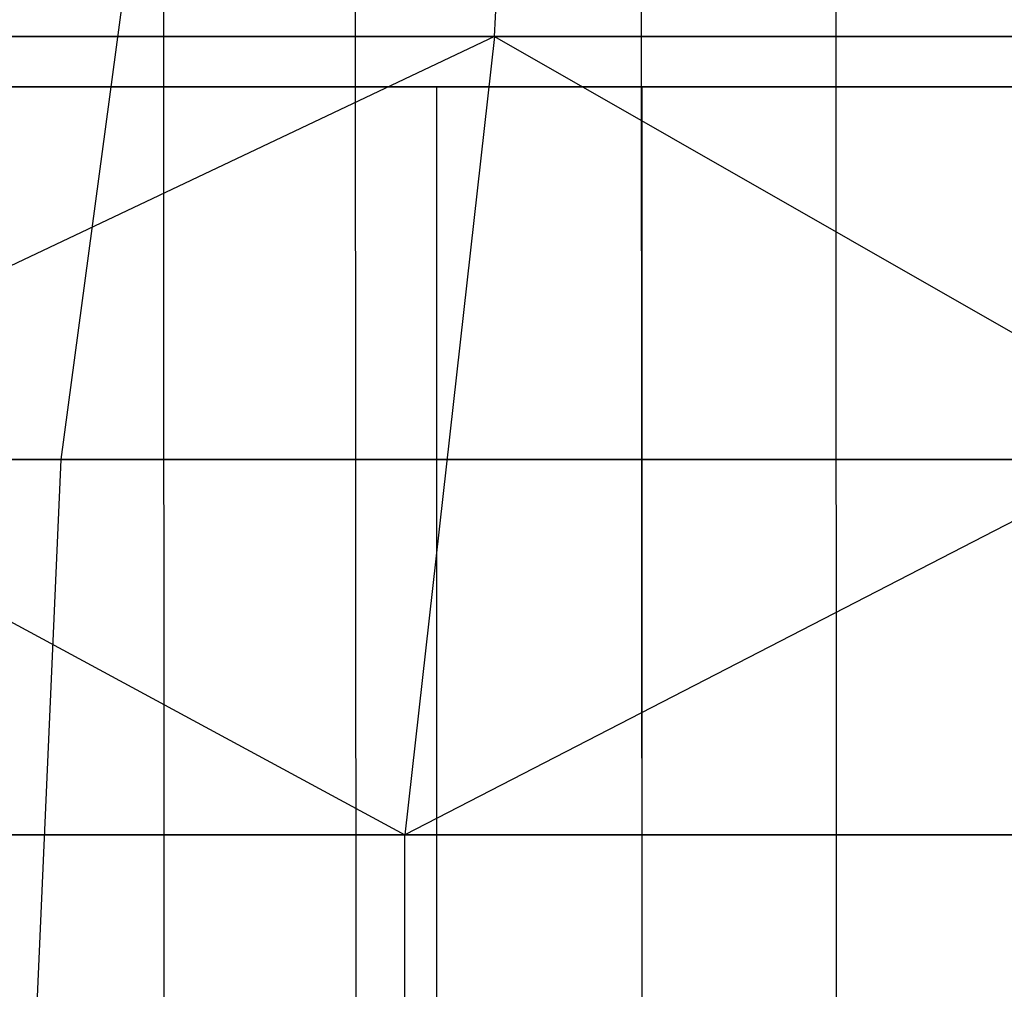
# Model space of a CAD drawing. Extents: x -172 to 172, y -29 to 28.
# Tile 844 of 914: x 126.24 to 129.89, y 1.05 to 4.65. Entities that reach past the tile are written whole.
import ezdxf

# ---------------------------------------------------------------- set-up
doc = ezdxf.new("R2010")
doc.units = 0
doc.header["$LTSCALE"] = 25.4
doc.layers.get('0').update_dxf_attribs({"linetype": 'CONTINUOUS'})

# ---------------------------------------------------------------- blocks, each defined once
blk = doc.blocks.new('RYFLO_AURA_STL')
at = {"color": 0}
for p, q in [((127.4918, -7.3033, -1130.788), (127.4835, 7.0967, -1130.7953)), ((127.4918, -7.3033, -1130.788), (127.4835, 7.0967, -1130.7953)), ((127.4918, -7.3033, -1355.7123), (127.4835, 7.0967, -1355.705)), ((127.4918, -7.3033, -1355.7123), (127.4835, 7.0967, -1355.705)), ((129.2732, -7.3033, -1132.8403), (129.2649, 7.0967, -1132.8475)), ((129.2732, -7.3033, -1132.8403), (129.2649, 7.0967, -1132.8475)), ((129.2732, -7.3033, -1353.6599), (129.2649, 7.0967, -1353.6527)), ((129.2732, -7.3033, -1353.6599), (129.2649, 7.0967, -1353.6527)), ((126.7717, 6.146, -1131.4232), (126.7788, -6.354, -1131.4169)), ((126.7717, 6.146, -1131.4232), (126.7788, -6.354, -1131.4169)), ((126.7717, 6.146, -1355.077), (126.7788, -6.354, -1355.0834)), ((126.7717, 6.146, -1355.077), (126.7788, -6.354, -1355.0834)), ((128.543, 6.146, -1133.464), (128.5503, -6.354, -1133.4578)), ((128.543, 6.146, -1133.464), (128.5503, -6.354, -1133.4578)), ((128.543, 6.146, -1353.0363), (128.5503, -6.354, -1353.0425)), ((128.543, 6.146, -1353.0363), (128.5503, -6.354, -1353.0425)), ((126.3935, 3.0149, -1142.4547), (126.7754, 5.8599, -1142.1501)), ((126.3935, 3.0149, -1142.4547), (126.7754, 5.8599, -1142.1501)), ((126.3935, 3.0149, -1344.0455), (126.7754, 5.8599, -1344.3501)), ((126.3935, 3.0149, -1344.0455), (126.7754, 5.8599, -1344.3501)), ((127.9995, 4.5828, -1142.4155), (128.0137, 4.8282, -1142.4044)), ((127.9995, 4.5828, -1142.4155), (128.0137, 4.8282, -1142.4044)), ((127.9995, 4.5828, -1344.0847), (128.0137, 4.8282, -1344.0958)), ((127.9995, 4.5828, -1344.0847), (128.0137, 4.8282, -1344.0958)), ((127.9995, 4.5828, -1142.4155), (121.7577, 1.6231, -1134.4408)), ((127.9995, 4.5828, -1142.4155), (121.7577, 1.6231, -1134.4408)), ((122.1979, 4.5828, -1135.4579), (127.9995, 4.5828, -1142.4155)), ((127.9995, 4.5828, -1344.0847), (122.1979, 4.5828, -1351.0424)), ((122.1979, 4.5828, -1351.0424), (127.6671, 1.6231, -1345.0613)), ((122.1979, 4.5828, -1351.0424), (127.6671, 1.6231, -1345.0613)), ((127.9995, 4.5828, -1344.0847), (122.1979, 4.5828, -1351.0424)), ((122.1979, 4.5828, -1135.4579), (127.9995, 4.5828, -1142.4155)), ((127.9995, 4.5828, -1344.0847), (127.6671, 1.6231, -1345.0613)), ((127.9995, 4.5828, -1344.0847), (127.6671, 1.6231, -1345.0613)), ((133.4056, 4.5828, -1149.6849), (127.6671, 1.6231, -1141.439)), ((133.4056, 4.5828, -1149.6849), (127.6671, 1.6231, -1141.439)), ((127.9995, 4.5828, -1142.4155), (127.6671, 1.6231, -1141.439)), ((127.9995, 4.5828, -1142.4155), (127.6671, 1.6231, -1141.439)), ((127.9995, 4.5828, -1142.4155), (133.4056, 4.5828, -1149.6849)), ((133.4056, 4.5828, -1336.8153), (127.9995, 4.5828, -1344.0847)), ((127.9995, 4.5828, -1344.0847), (133.1749, 1.6231, -1337.7428)), ((127.9995, 4.5828, -1344.0847), (133.1749, 1.6231, -1337.7428)), ((133.4056, 4.5828, -1336.8153), (127.9995, 4.5828, -1344.0847)), ((127.9995, 4.5828, -1142.4155), (133.4056, 4.5828, -1149.6849)), ((118.8293, 4.396, -1124.4208), (127.7863, 4.396, -1134.1104)), ((127.7863, 4.396, -1352.3899), (118.8293, 4.396, -1362.0795)), ((127.7863, 4.396, -1352.3899), (118.8293, 4.396, -1362.0795)), ((118.8293, 4.396, -1124.4208), (127.7863, 4.396, -1134.1104)), ((128.5467, 4.396, -1133.4609), (119.5364, 4.396, -1123.7137)), ((119.5364, 4.396, -1362.7865), (128.5467, 4.396, -1353.0393)), ((128.5467, 4.396, -1133.4609), (119.5364, 4.396, -1123.7137)), ((119.5364, 4.396, -1362.7865), (128.5467, 4.396, -1353.0393)), ((127.7863, -4.604, -1134.1104), (127.7863, 4.396, -1134.1104)), ((127.7863, 4.396, -1134.1104), (135.9554, 4.396, -1144.4728)), ((127.7863, -4.604, -1134.1104), (127.7863, 4.396, -1134.1104)), ((127.7863, -4.604, -1352.3899), (127.7863, 4.396, -1352.3899)), ((127.7863, -4.604, -1352.3899), (127.7863, 4.396, -1352.3899)), ((135.9554, 4.396, -1342.0275), (127.7863, 4.396, -1352.3899)), ((135.9554, 4.396, -1342.0275), (127.7863, 4.396, -1352.3899)), ((127.7863, 4.396, -1134.1104), (135.9554, 4.396, -1144.4728)), ((136.7644, 4.396, -1143.885), (128.5467, 4.396, -1133.4609)), ((128.5467, 4.396, -1133.4609), (128.5467, -4.604, -1133.4609)), ((128.5467, 4.396, -1133.4609), (128.5467, -4.604, -1133.4609)), ((128.5467, 4.396, -1353.0393), (128.5467, -4.604, -1353.0393)), ((128.5467, 4.396, -1353.0393), (136.7644, 4.396, -1342.6152)), ((128.5467, 4.396, -1353.0393), (128.5467, -4.604, -1353.0393)), ((136.7644, 4.396, -1143.885), (128.5467, 4.396, -1133.4609)), ((128.5467, 4.396, -1353.0393), (136.7644, 4.396, -1342.6152)), ((126.3935, 3.0149, -1142.4547), (120.543, 3.0149, -1135.5264)), ((120.543, 3.0149, -1350.9739), (126.3935, 3.0149, -1344.0455)), ((126.3935, 3.0149, -1142.4547), (120.543, 3.0149, -1135.5264)), ((120.543, 3.0149, -1350.9739), (126.3935, 3.0149, -1344.0455)), ((126.2657, 0.133, -1142.5566), (126.3935, 3.0149, -1142.4547)), ((126.2657, 0.133, -1142.5566), (126.3935, 3.0149, -1142.4547)), ((126.2657, 0.133, -1343.9436), (126.3935, 3.0149, -1344.0455)), ((126.2657, 0.133, -1343.9436), (126.3935, 3.0149, -1344.0455)), ((131.8463, 3.0149, -1149.7002), (126.3935, 3.0149, -1142.4547)), ((126.3935, 3.0149, -1344.0455), (131.8463, 3.0149, -1336.8)), ((131.8463, 3.0149, -1149.7002), (126.3935, 3.0149, -1142.4547)), ((126.3935, 3.0149, -1344.0455), (131.8463, 3.0149, -1336.8)), ((127.6671, 1.6231, -1141.439), (121.7577, 1.6231, -1134.4408)), ((121.7577, 1.6231, -1352.0594), (127.6671, 1.6231, -1345.0613)), ((121.7577, 1.6231, -1352.0594), (127.6671, 1.6231, -1345.0613)), ((127.6671, 1.6231, -1141.439), (121.7577, 1.6231, -1134.4408)), ((127.6673, -1.3568, -1141.4388), (127.6671, 1.6231, -1141.439)), ((133.1749, 1.6231, -1148.7574), (127.6671, 1.6231, -1141.439)), ((127.6673, -1.3568, -1141.4388), (127.6671, 1.6231, -1141.439)), ((127.6673, -1.3568, -1345.0614), (127.6671, 1.6231, -1345.0613)), ((127.6671, 1.6231, -1345.0613), (133.1749, 1.6231, -1337.7428)), ((127.6673, -1.3568, -1345.0614), (127.6671, 1.6231, -1345.0613)), ((127.6671, 1.6231, -1345.0613), (133.1749, 1.6231, -1337.7428)), ((133.1749, 1.6231, -1148.7574), (127.6671, 1.6231, -1141.439))]:
    blk.add_line(p, q, dxfattribs=at)

msp = doc.modelspace()

# ---------------------------------------------------------------- block references
at = {"color": 0}
msp.add_blockref('RYFLO_AURA_STL', (0, 0), dxfattribs=at)

doc.saveas('drawing.dxf')
